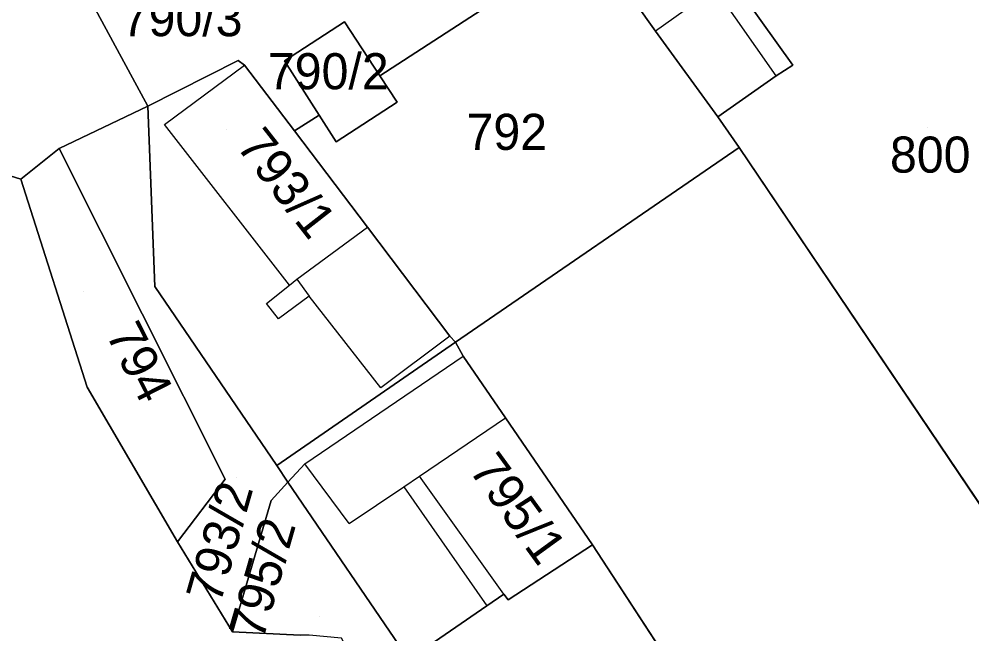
# Model space of a CAD drawing. Extents: x -263943 to -261149, y -1236934 to -1230686.
# Drawn here: x -262616.6 to -262563.8, y -1235010.5 to -1234976.4 of the extents above; entities that cross this region are included whole.
import ezdxf

# ---------------------------------------------------------------- set-up
doc = ezdxf.new("R2010")
doc.units = 0
for name, color, linetype in [('body_kn', 7, 'Continuous'), ('kladpar_druhypozemkov', 7, 'Continuous'), ('kladpar_hranice', 7, 'Continuous'), ('kladpar_parcelnecisla', 7, 'Continuous'), ('kladpar_plochy', 7, 'Continuous'), ('zappar_hrandruhpozemk', 7, 'Continuous')]:
    doc.layers.add(name, color=color, linetype=linetype)

msp = doc.modelspace()

# ---------------------------------------------------------------- linework, layer by layer
at = {"layer": 'body_kn'}
for p, q in [((-262598.57, -1234976.6), (-262598.57, -1234976.6)), ((-262581.34, -1234977.12), (-262581.34, -1234977.12)), ((-262604.45, -1234978.75), (-262604.45, -1234978.75)), ((-262601.88, -1234978.77), (-262601.88, -1234978.77)), ((-262604.11, -1234979), (-262604.11, -1234979)), ((-262573.73, -1234979), (-262573.73, -1234979)), ((-262596.61, -1234979.59), (-262596.61, -1234979.59)), ((-262574.66, -1234979.59), (-262574.66, -1234979.59)), ((-262574.66, -1234979.59), (-262574.66, -1234979.59)), ((-262609.46, -1234981.27), (-262609.46, -1234981.27)), ((-262595.65, -1234981.05), (-262595.65, -1234981.05)), ((-262599.97, -1234981.77), (-262599.97, -1234981.77)), ((-262577.88, -1234981.87), (-262577.88, -1234981.87)), ((-262608.53, -1234982.29), (-262608.53, -1234982.29)), ((-262601.33, -1234982.65), (-262601.33, -1234982.65)), ((-262601.33, -1234982.65), (-262601.33, -1234982.65)), ((-262599.02, -1234983.26), (-262599.02, -1234983.26)), ((-262599.02, -1234983.26), (-262599.02, -1234983.26)), ((-262576.71, -1234983.57), (-262576.71, -1234983.57)), ((-262576.71, -1234983.57), (-262576.71, -1234983.57)), ((-262614.37, -1234983.63), (-262614.37, -1234983.63)), ((-262616.5, -1234985.32), (-262616.5, -1234985.32)), ((-262616.5, -1234985.32), (-262616.5, -1234985.32)), ((-262597.29, -1234987.99), (-262597.29, -1234987.99)), ((-262601.2, -1234990.86), (-262601.2, -1234990.86)), ((-262609.07, -1234991.26), (-262609.07, -1234991.26)), ((-262601.62, -1234991.2), (-262601.62, -1234991.2)), ((-262601.62, -1234991.2), (-262601.62, -1234991.2)), ((-262600.52, -1234991.8), (-262600.52, -1234991.8)), ((-262600.52, -1234991.8), (-262600.52, -1234991.8)), ((-262602.89, -1234992.21), (-262602.89, -1234992.21)), ((-262602.22, -1234993.06), (-262602.22, -1234993.06)), ((-262592.74, -1234994.02), (-262592.74, -1234994.02)), ((-262592.74, -1234994.02), (-262592.74, -1234994.02)), ((-262592.41, -1234994.36), (-262592.41, -1234994.36)), ((-262592.41, -1234994.36), (-262592.41, -1234994.36)), ((-262591.99, -1234995.12), (-262591.99, -1234995.12)), ((-262612.82, -1234996.84), (-262612.82, -1234996.84)), ((-262596.56, -1234996.89), (-262596.56, -1234996.89)), ((-262589.64, -1234998.55), (-262589.64, -1234998.55)), ((-262602.32, -1235001.19), (-262602.32, -1235001.19)), ((-262600.77, -1235001.09), (-262600.77, -1235001.09)), ((-262600.77, -1235001.09), (-262600.77, -1235001.09)), ((-262605.18, -1235001.94), (-262605.18, -1235001.94)), ((-262594.42, -1235001.78), (-262594.42, -1235001.78)), ((-262594.42, -1235001.78), (-262594.42, -1235001.78)), ((-262601.7, -1235002.11), (-262601.7, -1235002.11)), ((-262595.28, -1235002.36), (-262595.28, -1235002.36)), ((-262602.63, -1235003.13), (-262602.63, -1235003.13)), ((-262598.31, -1235004.4), (-262598.31, -1235004.4)), ((-262607.81, -1235005.42), (-262607.81, -1235005.42)), ((-262584.83, -1235005.58), (-262584.83, -1235005.58)), ((-262584.83, -1235005.58), (-262584.83, -1235005.58)), ((-262589.74, -1235008.32), (-262589.74, -1235008.32)), ((-262589.74, -1235008.32), (-262589.74, -1235008.32)), ((-262589.5, -1235008.63), (-262589.5, -1235008.63)), ((-262590.68, -1235008.97), (-262590.68, -1235008.97)), ((-262604.76, -1235010.41), (-262604.76, -1235010.41)), ((-262604.76, -1235010.41), (-262604.76, -1235010.41))]:
    msp.add_line(p, q, dxfattribs=at)
at = {"layer": 'kladpar_druhypozemkov'}
for p, q in [((-262599.01, -1234978.72), (-262599.01, -1234978.72)), ((-262589.62, -1234982.01), (-262589.62, -1234982.01)), ((-262566.26, -1234982.46), (-262566.26, -1234982.46)), ((-262605.12, -1234982.57), (-262605.12, -1234982.57)), ((-262613.02, -1234991.57), (-262613.02, -1234991.57)), ((-262604.52, -1235001.87), (-262604.52, -1235001.87)), ((-262588.07, -1235002.93), (-262588.07, -1235002.93)), ((-262599.97, -1235009.53), (-262599.97, -1235009.53))]:
    msp.add_line(p, q, dxfattribs=at)
at = {"layer": 'kladpar_hranice'}
for points in [[(-262617.26, -1234961.28), (-262615.82, -1234962.63), (-262614.64, -1234964.08), (-262611.53, -1234969.25), (-262615.17, -1234970.93), (-262613.01, -1234974.74), (-262612.48, -1234975.68), (-262609.46, -1234981.27), (-262614.37, -1234983.63), (-262616.5, -1234985.32), (-262620.89, -1234983.95)], [(-262575.66, -1234973.83), (-262575.99, -1234973.32), (-262577.18, -1234974.17), (-262573.73, -1234979), (-262574.66, -1234979.59), (-262577.88, -1234981.87), (-262581.34, -1234977.12), (-262584.96, -1234972.03), (-262586.98, -1234969.31), (-262582.4, -1234966.96), (-262580.71, -1234966.03), (-262579.43, -1234965.27), (-262574.43, -1234961.9), (-262573.47, -1234961.34), (-262568.04, -1234968.63), (-262575.66, -1234973.83)], [(-262562.1, -1235005.23), (-262562.3, -1235004.93), (-262576.71, -1234983.57), (-262577.88, -1234981.87), (-262574.66, -1234979.59), (-262573.73, -1234979), (-262577.18, -1234974.17), (-262575.99, -1234973.32), (-262575.66, -1234973.83), (-262568.04, -1234968.63), (-262548.59, -1234996.48), (-262548.38, -1234996.78), (-262562.1, -1235005.23)], [(-262584.96, -1234972.03), (-262596.61, -1234979.59), (-262598.57, -1234976.6), (-262601.88, -1234978.77), (-262599.97, -1234981.77), (-262601.33, -1234982.65)], [(-262576.71, -1234983.57), (-262592.41, -1234994.36), (-262592.74, -1234994.02), (-262597.29, -1234987.99), (-262601.33, -1234982.65), (-262599.97, -1234981.77), (-262599.02, -1234983.26), (-262595.65, -1234981.05), (-262596.61, -1234979.59), (-262584.96, -1234972.03), (-262581.34, -1234977.12), (-262577.88, -1234981.87), (-262576.71, -1234983.57)], [(-262601.33, -1234982.65), (-262604.11, -1234979), (-262604.45, -1234978.75), (-262609.46, -1234981.27), (-262612.48, -1234975.68)], [(-262599.02, -1234983.26), (-262599.97, -1234981.77), (-262601.88, -1234978.77), (-262598.57, -1234976.6), (-262596.61, -1234979.59), (-262595.65, -1234981.05), (-262599.02, -1234983.26)], [(-262592.41, -1234994.36), (-262602.32, -1235001.19), (-262609.07, -1234991.26), (-262609.46, -1234981.27), (-262604.45, -1234978.75), (-262604.11, -1234979), (-262601.33, -1234982.65), (-262597.29, -1234987.99), (-262592.74, -1234994.02), (-262592.41, -1234994.36)], [(-262604.76, -1235010.41), (-262607.81, -1235005.42), (-262605.18, -1235001.94), (-262614.37, -1234983.63), (-262609.46, -1234981.27), (-262609.07, -1234991.26), (-262602.32, -1235001.19), (-262601.7, -1235002.11), (-262602.63, -1235003.13), (-262604.76, -1235010.41)], [(-262537.48, -1235074.93), (-262536.53, -1235076.31), (-262528.55, -1235087.87), (-262514.17, -1235108.7), (-262506.12, -1235115.39), (-262514.6, -1235119.46), (-262535.11, -1235089.07), (-262544.18, -1235075.87), (-262555.28, -1235058.76), (-262565.6, -1235038.78), (-262573.74, -1235023.03), (-262576.62, -1235018.37), (-262577.21, -1235017.27), (-262584.83, -1235005.58), (-262589.64, -1234998.55), (-262591.99, -1234995.12), (-262592.41, -1234994.36), (-262576.71, -1234983.57), (-262562.3, -1235004.93), (-262562.1, -1235005.23), (-262535.94, -1235042.41), (-262550.19, -1235051.56), (-262538.67, -1235069.6)], [(-262620.89, -1234983.95), (-262616.5, -1234985.32), (-262612.82, -1234996.84), (-262607.81, -1235005.42), (-262604.76, -1235010.41), (-262601.03, -1235010.58)], [(-262616.5, -1234985.32), (-262614.37, -1234983.63), (-262605.18, -1235001.94), (-262607.81, -1235005.42), (-262612.82, -1234996.84), (-262616.5, -1234985.32)], [(-262584.83, -1235005.58), (-262589.5, -1235008.63), (-262589.74, -1235008.32), (-262590.68, -1235008.97), (-262595.01, -1235011.94), (-262601.7, -1235002.11), (-262602.32, -1235001.19), (-262592.41, -1234994.36), (-262591.99, -1234995.12), (-262589.64, -1234998.55), (-262584.83, -1235005.58)], [(-262598.74, -1235010.75), (-262600.52, -1235010.58), (-262601.03, -1235010.58), (-262604.76, -1235010.41), (-262602.63, -1235003.13), (-262601.7, -1235002.11), (-262595.01, -1235011.94), (-262597.3, -1235013.55), (-262598.74, -1235010.75)], [(-262577.21, -1235017.27), (-262576.62, -1235018.37), (-262573.74, -1235023.03), (-262583.97, -1235027.56), (-262595.01, -1235011.94), (-262590.68, -1235008.97), (-262589.74, -1235008.32), (-262589.5, -1235008.63), (-262584.83, -1235005.58), (-262577.21, -1235017.27)]]:
    msp.add_lwpolyline(points, dxfattribs=at)
at = {"layer": 'kladpar_plochy'}
for p, q in [((-262592.41, -1234994.36), (-262576.71, -1234983.57)), ((-262576.71, -1234983.57), (-262562.3, -1235004.93)), ((-262591.99, -1234995.12), (-262592.41, -1234994.36)), ((-262589.64, -1234998.55), (-262591.99, -1234995.12)), ((-262584.83, -1235005.58), (-262589.64, -1234998.55)), ((-262577.21, -1235017.27), (-262584.83, -1235005.58))]:
    msp.add_line(p, q, dxfattribs=at)
for points in [[(-262643.16, -1234901.12), (-262640.2, -1234911.88), (-262639.95, -1234913.07), (-262639.29, -1234918.06), (-262639.39, -1234924.83), (-262637.55, -1234930.67), (-262636.46, -1234934.14), (-262642.65, -1234936.92), (-262642.74, -1234939.97), (-262642.93, -1234944.62), (-262640.84, -1234951.06), (-262632.97, -1234954.29), (-262627.83, -1234958.45), (-262622.37, -1234972.69), (-262620.89, -1234983.95), (-262616.5, -1234985.32), (-262612.82, -1234996.84), (-262607.81, -1235005.42), (-262604.76, -1235010.41), (-262601.03, -1235010.58)], [(-262584.96, -1234972.03), (-262596.61, -1234979.59), (-262598.57, -1234976.6), (-262601.88, -1234978.77), (-262599.97, -1234981.77), (-262601.33, -1234982.65), (-262604.11, -1234979), (-262604.45, -1234978.75), (-262609.46, -1234981.27), (-262612.48, -1234975.68)]]:
    msp.add_lwpolyline(points, dxfattribs=at)
for points in [[(-262620.2, -1234956.36), (-262619.61, -1234957.88), (-262618.6, -1234959.58), (-262617.26, -1234961.28), (-262615.82, -1234962.63), (-262614.64, -1234964.08), (-262611.53, -1234969.25), (-262615.17, -1234970.93), (-262613.01, -1234974.74), (-262612.48, -1234975.68), (-262609.46, -1234981.27), (-262614.37, -1234983.63), (-262616.5, -1234985.32), (-262620.89, -1234983.95), (-262622.37, -1234972.69), (-262627.83, -1234958.45), (-262632.97, -1234954.29), (-262631.36, -1234952.94), (-262629.58, -1234951.43), (-262631.17, -1234946.6), (-262627.69, -1234944.49), (-262619.07, -1234946.54), (-262618.66, -1234952.47), (-262619.77, -1234954.5)], [(-262575.66, -1234973.83), (-262575.99, -1234973.32), (-262577.18, -1234974.17), (-262573.73, -1234979), (-262574.66, -1234979.59), (-262577.88, -1234981.87), (-262581.34, -1234977.12), (-262584.96, -1234972.03), (-262586.98, -1234969.31), (-262582.4, -1234966.96), (-262580.71, -1234966.03), (-262579.43, -1234965.27), (-262574.43, -1234961.9), (-262573.47, -1234961.34), (-262568.04, -1234968.63)], [(-262562.1, -1235005.23), (-262562.3, -1235004.93), (-262576.71, -1234983.57), (-262577.88, -1234981.87), (-262574.66, -1234979.59), (-262573.73, -1234979), (-262577.18, -1234974.17), (-262575.99, -1234973.32), (-262575.66, -1234973.83), (-262568.04, -1234968.63), (-262548.59, -1234996.48), (-262548.38, -1234996.78)], [(-262576.71, -1234983.57), (-262592.41, -1234994.36), (-262592.74, -1234994.02), (-262597.29, -1234987.99), (-262601.33, -1234982.65), (-262599.97, -1234981.77), (-262599.02, -1234983.26), (-262595.65, -1234981.05), (-262596.61, -1234979.59), (-262584.96, -1234972.03), (-262581.34, -1234977.12), (-262577.88, -1234981.87)], [(-262599.02, -1234983.26), (-262599.97, -1234981.77), (-262601.88, -1234978.77), (-262598.57, -1234976.6), (-262596.61, -1234979.59), (-262595.65, -1234981.05)], [(-262592.41, -1234994.36), (-262602.32, -1235001.19), (-262609.07, -1234991.26), (-262609.46, -1234981.27), (-262604.45, -1234978.75), (-262604.11, -1234979), (-262601.33, -1234982.65), (-262597.29, -1234987.99), (-262592.74, -1234994.02)], [(-262604.76, -1235010.41), (-262607.81, -1235005.42), (-262605.18, -1235001.94), (-262614.37, -1234983.63), (-262609.46, -1234981.27), (-262609.07, -1234991.26), (-262602.32, -1235001.19), (-262601.7, -1235002.11), (-262602.63, -1235003.13)], [(-262616.5, -1234985.32), (-262614.37, -1234983.63), (-262605.18, -1235001.94), (-262607.81, -1235005.42), (-262612.82, -1234996.84)], [(-262584.83, -1235005.58), (-262589.5, -1235008.63), (-262589.74, -1235008.32), (-262590.68, -1235008.97), (-262595.01, -1235011.94), (-262601.7, -1235002.11), (-262602.32, -1235001.19), (-262592.41, -1234994.36), (-262591.99, -1234995.12), (-262589.64, -1234998.55)], [(-262598.74, -1235010.75), (-262600.52, -1235010.58), (-262601.03, -1235010.58), (-262604.76, -1235010.41), (-262602.63, -1235003.13), (-262601.7, -1235002.11), (-262595.01, -1235011.94), (-262597.3, -1235013.55)], [(-262577.21, -1235017.27), (-262576.62, -1235018.37), (-262573.74, -1235023.03), (-262583.97, -1235027.56), (-262595.01, -1235011.94), (-262590.68, -1235008.97), (-262589.74, -1235008.32), (-262589.5, -1235008.63), (-262584.83, -1235005.58)]]:
    msp.add_lwpolyline(points, close=True, dxfattribs=at)
at = {"layer": 'zappar_hrandruhpozemk'}
for p, q in [((-262601.2, -1234990.86), (-262597.29, -1234987.99)), ((-262601.62, -1234991.2), (-262601.2, -1234990.86)), ((-262601.2, -1234990.86), (-262600.52, -1234991.8)), ((-262596.56, -1234996.89), (-262600.52, -1234991.8)), ((-262592.74, -1234994.02), (-262596.56, -1234996.89)), ((-262600.77, -1235001.09), (-262591.99, -1234995.12)), ((-262594.42, -1235001.78), (-262589.64, -1234998.55)), ((-262600.77, -1235001.09), (-262601.7, -1235002.11)), ((-262598.31, -1235004.4), (-262600.77, -1235001.09)), ((-262595.28, -1235002.36), (-262594.42, -1235001.78)), ((-262589.74, -1235008.32), (-262594.42, -1235001.78)), ((-262598.31, -1235004.4), (-262595.28, -1235002.36)), ((-262595.28, -1235002.36), (-262590.68, -1235008.97))]:
    msp.add_line(p, q, dxfattribs=at)
for points in [[(-262574.66, -1234979.59), (-262578.03, -1234974.76), (-262581.34, -1234977.12)], [(-262600.52, -1234991.8), (-262602.22, -1234993.06), (-262602.89, -1234992.21), (-262601.62, -1234991.2), (-262608.53, -1234982.29), (-262604.11, -1234979)]]:
    msp.add_lwpolyline(points, dxfattribs=at)

# ---------------------------------------------------------------- texts
at = {"layer": 'kladpar_parcelnecisla'}
for s, p in [('790/3', (-262610.906, -1234977.4)), ('790/2', (-262602.81, -1234980.34)), ('792', (-262591.808, -1234983.7)), ('800', (-262568.353, -1234984.96))]:
    msp.add_text(s, height=2, dxfattribs=at).set_placement(p)
for s, rotation, p in [('793/1', 308, (-262604.607, -1234983.502)), ('794', 297, (-262611.813, -1234993.898)), ('795/1', 306, (-262591.717, -1235001.435)), ('793/2', 74, (-262605.451, -1235008.904)), ('795/2', 74, (-262603.088, -1235010.919))]:
    msp.add_text(s, height=2, rotation=rotation, dxfattribs=at).set_placement(p)

doc.saveas('drawing.dxf')
